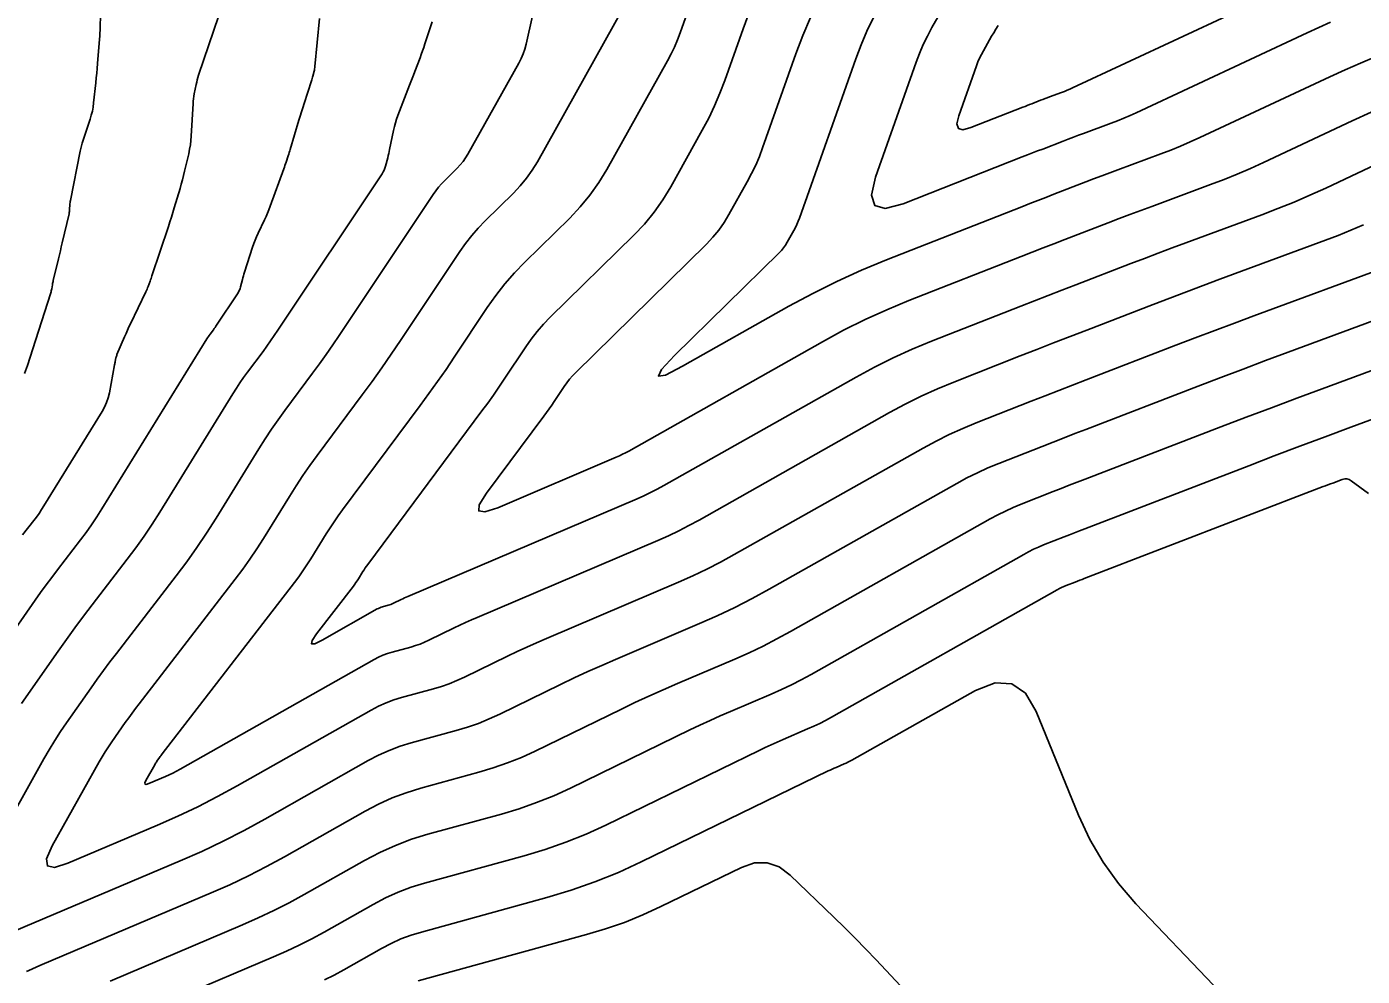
# Model space of a CAD drawing. Extents: x 1354696 to 1366163, y 660729 to 670380.
# Drawn here: x 1360254.4 to 1360327.1, y 664058.8 to 664110.4 of the extents above; entities that cross this region are included whole.
import ezdxf

# ---------------------------------------------------------------- set-up
doc = ezdxf.new("R2010")
doc.units = 0
doc.layers.add('R_Contours', color=7, linetype='Continuous')

msp = doc.modelspace()

# ---------------------------------------------------------------- linework, layer by layer
at = {"layer": 'R_Contours'}
for points in [[(1360287.333, 664112.374), (1360282.15, 664103.093), (1360281.871, 664102.632), (1360281.561, 664102.195), (1360281.22, 664101.78), (1360280.85, 664101.389), (1360279.305, 664099.872), (1360278.93, 664099.484), (1360278.576, 664099.078), (1360278.243, 664098.655), (1360277.932, 664098.213), (1360274.708, 664093.373), (1360274.199, 664092.621), (1360273.681, 664091.876), (1360273.154, 664091.137), (1360272.616, 664090.405), (1360270.167, 664087.117), (1360269.771, 664086.572), (1360269.387, 664086.019), (1360269.015, 664085.459), (1360268.655, 664084.889), (1360267.24, 664082.597), (1360266.879, 664082.028), (1360266.503, 664081.47), (1360266.113, 664080.922), (1360265.708, 664080.384), (1360260.477, 664073.611), (1360260.283, 664073.356), (1360260.092, 664073.099), (1360259.903, 664072.84), (1360259.719, 664072.579), (1360258.985, 664071.529), (1360258.805, 664071.264), (1360258.632, 664070.995), (1360258.465, 664070.722), (1360258.305, 664070.445), (1360255.743, 664065.878), (1360255.437, 664065.178), (1360255.476, 664064.788), (1360255.86, 664064.706), (1360256.589, 664064.933), (1360261.469, 664066.999), (1360262.575, 664067.486), (1360263.666, 664068.004), (1360264.742, 664068.553), (1360265.803, 664069.133), (1360273.11, 664073.264), (1360273.507, 664073.473), (1360273.914, 664073.656), (1360274.333, 664073.813), (1360274.762, 664073.945), (1360276.498, 664074.421), (1360276.929, 664074.55), (1360277.352, 664074.699), (1360277.767, 664074.866), (1360278.176, 664075.054), (1360280.517, 664076.194), (1360281.044, 664076.446), (1360281.574, 664076.691), (1360282.107, 664076.93), (1360282.642, 664077.163), (1360289.841, 664080.228), (1360290.612, 664080.569), (1360291.373, 664080.931), (1360292.124, 664081.314), (1360292.864, 664081.718), (1360303.15, 664087.519), (1360303.856, 664087.901), (1360304.574, 664088.258), (1360305.303, 664088.589), (1360306.045, 664088.896), (1360309.037, 664090.071), (1360309.785, 664090.364), (1360310.534, 664090.655), (1360311.283, 664090.946), (1360312.032, 664091.235), (1360316.903, 664093.107), (1360317.966, 664093.514), (1360319.03, 664093.917), (1360320.095, 664094.317), (1360321.161, 664094.713), (1360328.529, 664097.439)], [(1360325.334, 664110.68), (1360324.692, 664110.399), (1360324.055, 664110.107), (1360314.747, 664105.758), (1360314.413, 664105.606), (1360314.076, 664105.461), (1360313.736, 664105.323), (1360313.394, 664105.193), (1360311.887, 664104.635), (1360311.608, 664104.532), (1360311.329, 664104.427), (1360311.05, 664104.321), (1360310.772, 664104.215), (1360309.659, 664103.787), (1360309.381, 664103.68), (1360309.103, 664103.572), (1360308.826, 664103.464), (1360308.548, 664103.355), (1360302.064, 664100.808), (1360301.09, 664100.554), (1360300.514, 664100.711), (1360300.337, 664101.281), (1360300.558, 664102.263), (1360302.766, 664108.506), (1360302.95, 664108.991), (1360303.156, 664109.467), (1360303.382, 664109.933), (1360303.63, 664110.389), (1360304.665, 664112.194)], [(1360307.228, 664110.505), (1360307.11, 664110.311), (1360306.994, 664110.116), (1360306.88, 664109.92), (1360306.428, 664109.132), (1360306.32, 664108.933), (1360306.221, 664108.729), (1360306.131, 664108.522), (1360306.051, 664108.31), (1360305.086, 664105.584), (1360304.99, 664105.155), (1360305.067, 664104.907), (1360305.319, 664104.838), (1360305.744, 664104.949), (1360308.575, 664106.061), (1360308.696, 664106.108), (1360308.817, 664106.156), (1360308.939, 664106.203), (1360309.06, 664106.25), (1360309.546, 664106.436), (1360309.667, 664106.483), (1360309.789, 664106.529), (1360309.911, 664106.575), (1360310.033, 664106.62), (1360310.69, 664106.863), (1360310.84, 664106.92), (1360310.988, 664106.98), (1360311.135, 664107.044), (1360311.281, 664107.11), (1360322.826, 664112.505)], [(1360290.478, 664111.691), (1360289.92, 664110.112), (1360289.772, 664109.72), (1360289.608, 664109.337), (1360289.428, 664108.96), (1360289.232, 664108.591), (1360285.928, 664102.676), (1360285.495, 664101.961), (1360285.015, 664101.282), (1360284.487, 664100.64), (1360283.912, 664100.033), (1360281.471, 664097.636), (1360280.91, 664097.057), (1360280.382, 664096.451), (1360279.886, 664095.818), (1360279.422, 664095.159), (1360277.629, 664092.468), (1360277.177, 664091.799), (1360276.716, 664091.135), (1360276.246, 664090.478), (1360275.768, 664089.827), (1360271.543, 664084.153), (1360271.31, 664083.833), (1360271.084, 664083.509), (1360270.866, 664083.179), (1360270.654, 664082.845), (1360269.823, 664081.497), (1360269.61, 664081.163), (1360269.39, 664080.835), (1360269.16, 664080.513), (1360268.923, 664080.197), (1360261.721, 664070.874), (1360261.685, 664070.827), (1360261.65, 664070.779), (1360261.615, 664070.731), (1360261.581, 664070.682), (1360261.444, 664070.487), (1360261.411, 664070.438), (1360261.379, 664070.388), (1360261.348, 664070.337), (1360261.318, 664070.286), (1360260.842, 664069.437), (1360260.785, 664069.307), (1360260.792, 664069.234), (1360260.863, 664069.219), (1360260.999, 664069.261), (1360261.906, 664069.645), (1360262.111, 664069.736), (1360262.314, 664069.832), (1360262.514, 664069.934), (1360262.711, 664070.042), (1360273.272, 664076.013), (1360273.505, 664076.135), (1360273.745, 664076.243), (1360273.991, 664076.336), (1360274.243, 664076.413), (1360275.263, 664076.693), (1360275.516, 664076.769), (1360275.765, 664076.856), (1360276.009, 664076.954), (1360276.249, 664077.065), (1360277.625, 664077.734), (1360277.935, 664077.883), (1360278.246, 664078.027), (1360278.559, 664078.167), (1360278.874, 664078.304), (1360288.708, 664082.492), (1360289.28, 664082.745), (1360289.845, 664083.013), (1360290.401, 664083.298), (1360290.951, 664083.597), (1360301.324, 664089.447), (1360302.177, 664089.909), (1360303.045, 664090.34), (1360303.927, 664090.741), (1360304.824, 664091.111), (1360308.441, 664092.532), (1360309.344, 664092.886), (1360310.248, 664093.238), (1360311.152, 664093.588), (1360312.057, 664093.937), (1360315.677, 664095.329), (1360316.583, 664095.675), (1360317.49, 664096.019), (1360318.397, 664096.36), (1360319.306, 664096.698), (1360325.058, 664098.825), (1360325.749, 664099.089), (1360326.435, 664099.367), (1360327.115, 664099.659)], [(1360281.891, 664111.04), (1360281.534, 664109.495), (1360281.462, 664109.224), (1360281.371, 664108.961), (1360281.261, 664108.705), (1360281.133, 664108.456), (1360278.371, 664103.51), (1360278.246, 664103.303), (1360278.107, 664103.107), (1360277.954, 664102.921), (1360277.788, 664102.746), (1360277.094, 664102.065), (1360276.926, 664101.89), (1360276.767, 664101.708), (1360276.618, 664101.518), (1360276.478, 664101.32), (1360271.368, 664093.65), (1360271.015, 664093.128), (1360270.655, 664092.61), (1360270.289, 664092.097), (1360269.916, 664091.589), (1360268.409, 664089.565), (1360268.038, 664089.056), (1360267.678, 664088.538), (1360267.33, 664088.013), (1360266.993, 664087.48), (1360264.657, 664083.696), (1360264.147, 664082.893), (1360263.616, 664082.105), (1360263.066, 664081.331), (1360262.494, 664080.571), (1360259.232, 664076.348), (1360258.88, 664075.886), (1360258.533, 664075.42), (1360258.192, 664074.95), (1360257.857, 664074.476), (1360256.526, 664072.571), (1360256.199, 664072.091), (1360255.885, 664071.603), (1360255.582, 664071.108), (1360255.292, 664070.605), (1360250.122, 664061.387)], [(1360251.42, 664074.385), (1360254.807, 664079.234), (1360255.103, 664079.654), (1360255.405, 664080.069), (1360255.712, 664080.482), (1360256.023, 664080.89), (1360257.28, 664082.517), (1360257.588, 664082.927), (1360257.886, 664083.345), (1360258.173, 664083.771), (1360258.448, 664084.205), (1360264.161, 664093.459), (1360264.201, 664093.523), (1360264.243, 664093.587), (1360264.287, 664093.649), (1360264.332, 664093.711), (1360264.514, 664093.956), (1360264.559, 664094.017), (1360264.603, 664094.079), (1360264.647, 664094.142), (1360264.69, 664094.205), (1360265.827, 664095.911), (1360265.88, 664095.999), (1360265.925, 664096.09), (1360265.963, 664096.185), (1360265.992, 664096.283), (1360266.095, 664096.683), (1360266.121, 664096.783), (1360266.149, 664096.882), (1360266.179, 664096.981), (1360266.209, 664097.08), (1360266.649, 664098.454), (1360266.713, 664098.645), (1360266.785, 664098.833), (1360266.862, 664099.018), (1360266.947, 664099.201), (1360267.297, 664099.927), (1360267.383, 664100.11), (1360267.463, 664100.294), (1360267.539, 664100.481), (1360267.61, 664100.669), (1360268.35, 664102.714), (1360268.382, 664102.801), (1360268.412, 664102.889), (1360268.442, 664102.976), (1360268.472, 664103.064), (1360268.589, 664103.415), (1360268.618, 664103.503), (1360268.646, 664103.591), (1360268.674, 664103.68), (1360268.701, 664103.768), (1360269.17, 664105.348), (1360269.239, 664105.577), (1360269.309, 664105.805), (1360269.381, 664106.033), (1360269.455, 664106.261), (1360269.858, 664107.494), (1360269.879, 664107.559), (1360269.898, 664107.624), (1360269.916, 664107.689), (1360269.932, 664107.755), (1360269.995, 664108.018), (1360270.01, 664108.084), (1360270.022, 664108.15), (1360270.032, 664108.217), (1360270.04, 664108.284), (1360270.29, 664110.883)], [(1360276.42, 664110.699), (1360276.03, 664109.505), (1360275.966, 664109.315), (1360275.9, 664109.126), (1360275.832, 664108.937), (1360275.762, 664108.75), (1360275.476, 664108.001), (1360275.404, 664107.813), (1360275.333, 664107.626), (1360275.261, 664107.439), (1360275.189, 664107.252), (1360274.559, 664105.612), (1360274.487, 664105.411), (1360274.423, 664105.208), (1360274.367, 664105.003), (1360274.32, 664104.795), (1360274.11, 664103.769), (1360274.086, 664103.655), (1360274.06, 664103.541), (1360274.033, 664103.427), (1360274.005, 664103.314), (1360273.889, 664102.862), (1360273.855, 664102.751), (1360273.813, 664102.643), (1360273.761, 664102.54), (1360273.701, 664102.441), (1360268.029, 664093.928), (1360267.831, 664093.635), (1360267.629, 664093.345), (1360267.424, 664093.057), (1360267.215, 664092.772), (1360266.37, 664091.638), (1360266.162, 664091.352), (1360265.961, 664091.062), (1360265.766, 664090.768), (1360265.577, 664090.469), (1360261.604, 664084.034), (1360261.185, 664083.375), (1360260.749, 664082.727), (1360260.296, 664082.09), (1360259.827, 664081.466), (1360257.915, 664078.99), (1360257.44, 664078.369), (1360256.974, 664077.741), (1360256.515, 664077.109), (1360256.063, 664076.47), (1360254.067, 664073.613)], [(1360254.132, 664082.79), (1360254.733, 664083.568), (1360254.881, 664083.764), (1360255.023, 664083.964), (1360255.16, 664084.168), (1360255.292, 664084.375), (1360258.459, 664089.505), (1360258.592, 664089.745), (1360258.701, 664089.993), (1360258.787, 664090.25), (1360258.85, 664090.517), (1360259.138, 664092.05), (1360259.147, 664092.096), (1360259.156, 664092.143), (1360259.165, 664092.189), (1360259.174, 664092.236), (1360259.211, 664092.422), (1360259.222, 664092.468), (1360259.235, 664092.513), (1360259.25, 664092.558), (1360259.267, 664092.602), (1360259.684, 664093.578), (1360259.761, 664093.754), (1360259.84, 664093.93), (1360259.92, 664094.105), (1360260.003, 664094.279), (1360260.84, 664096.012), (1360260.873, 664096.083), (1360260.904, 664096.155), (1360260.933, 664096.227), (1360260.961, 664096.3), (1360261.067, 664096.595), (1360261.094, 664096.668), (1360261.12, 664096.742), (1360261.145, 664096.816), (1360261.17, 664096.89), (1360262.065, 664099.571), (1360262.148, 664099.823), (1360262.229, 664100.076), (1360262.308, 664100.33), (1360262.385, 664100.584), (1360262.7, 664101.648), (1360262.768, 664101.881), (1360262.832, 664102.115), (1360262.892, 664102.351), (1360262.949, 664102.587), (1360263.171, 664103.533), (1360263.221, 664103.771), (1360263.26, 664104.009), (1360263.29, 664104.25), (1360263.308, 664104.492), (1360263.406, 664106.266), (1360263.416, 664106.396), (1360263.43, 664106.526), (1360263.449, 664106.656), (1360263.472, 664106.784), (1360263.576, 664107.298), (1360263.604, 664107.426), (1360263.636, 664107.553), (1360263.672, 664107.679), (1360263.712, 664107.803), (1360264.819, 664111.046)], [(1360258.376, 664111.07), (1360258.352, 664110.418), (1360258.345, 664110.255), (1360258.336, 664110.092), (1360258.326, 664109.929), (1360258.314, 664109.767), (1360258.208, 664108.434), (1360258.187, 664108.175), (1360258.164, 664107.915), (1360258.139, 664107.655), (1360258.113, 664107.396), (1360257.997, 664106.294), (1360257.967, 664106.068), (1360257.925, 664105.845), (1360257.87, 664105.625), (1360257.802, 664105.408), (1360257.508, 664104.545), (1360257.438, 664104.328), (1360257.375, 664104.109), (1360257.319, 664103.889), (1360257.271, 664103.666), (1360256.733, 664100.99), (1360256.722, 664100.93), (1360256.713, 664100.87), (1360256.707, 664100.81), (1360256.702, 664100.749), (1360256.689, 664100.507), (1360256.684, 664100.446), (1360256.677, 664100.386), (1360256.667, 664100.326), (1360256.655, 664100.267), (1360256.285, 664098.687), (1360256.234, 664098.47), (1360256.184, 664098.253), (1360256.133, 664098.036), (1360256.081, 664097.82), (1360255.8, 664096.63), (1360255.788, 664096.575), (1360255.776, 664096.519), (1360255.764, 664096.463), (1360255.754, 664096.407), (1360255.713, 664096.183), (1360255.702, 664096.127), (1360255.689, 664096.072), (1360255.675, 664096.017), (1360255.658, 664095.962), (1360254.839, 664093.363), (1360254.694, 664092.913), (1360254.545, 664092.464), (1360254.392, 664092.016), (1360254.234, 664091.57)], [(1360328.483, 664103.262), (1360325.065, 664101.664), (1360324.206, 664101.274), (1360323.341, 664100.902), (1360322.467, 664100.548), (1360321.586, 664100.212), (1360317.452, 664098.682), (1360316.7, 664098.403), (1360315.949, 664098.121), (1360315.2, 664097.837), (1360314.451, 664097.55), (1360311.457, 664096.4), (1360310.709, 664096.111), (1360309.962, 664095.821), (1360309.215, 664095.53), (1360308.468, 664095.238), (1360303.602, 664093.327), (1360302.55, 664092.892), (1360301.516, 664092.422), (1360300.499, 664091.917), (1360299.498, 664091.375), (1360289.037, 664085.476), (1360288.679, 664085.281), (1360288.316, 664085.095), (1360287.948, 664084.92), (1360287.575, 664084.755), (1360275.106, 664079.445), (1360275.012, 664079.404), (1360274.918, 664079.363), (1360274.826, 664079.32), (1360274.733, 664079.275), (1360274.323, 664079.075), (1360274.251, 664079.043), (1360274.178, 664079.013), (1360274.104, 664078.987), (1360274.029, 664078.965), (1360273.724, 664078.881), (1360273.649, 664078.858), (1360273.576, 664078.83), (1360273.504, 664078.798), (1360273.434, 664078.762), (1360270.438, 664077.067), (1360270.037, 664076.873), (1360269.853, 664076.867), (1360269.885, 664077.048), (1360270.135, 664077.418), (1360272.137, 664080.01), (1360272.208, 664080.104), (1360272.276, 664080.2), (1360272.342, 664080.298), (1360272.405, 664080.398), (1360272.653, 664080.8), (1360272.717, 664080.9), (1360272.782, 664080.998), (1360272.849, 664081.095), (1360272.919, 664081.19), (1360279.135, 664089.539), (1360279.447, 664089.964), (1360279.754, 664090.392), (1360280.054, 664090.825), (1360280.349, 664091.262), (1360281.518, 664093.016), (1360281.821, 664093.446), (1360282.145, 664093.859), (1360282.489, 664094.254), (1360282.855, 664094.632), (1360287.404, 664099.1), (1360287.977, 664099.704), (1360288.503, 664100.344), (1360288.981, 664101.019), (1360289.412, 664101.731), (1360291.13, 664104.807), (1360291.479, 664105.465), (1360291.8, 664106.135), (1360292.092, 664106.818), (1360292.355, 664107.515), (1360293.349, 664110.326), (1360293.613, 664111.022)], [(1360327.544, 664105.785), (1360326.512, 664105.312), (1360321.679, 664103.054), (1360320.968, 664102.731), (1360320.252, 664102.423), (1360319.529, 664102.13), (1360318.8, 664101.851), (1360315.597, 664100.667), (1360315.003, 664100.446), (1360314.409, 664100.223), (1360313.817, 664099.998), (1360313.225, 664099.772), (1360310.858, 664098.862), (1360310.267, 664098.634), (1360309.676, 664098.405), (1360309.085, 664098.175), (1360308.495, 664097.944), (1360302.38, 664095.542), (1360301.174, 664095.044), (1360299.987, 664094.505), (1360298.82, 664093.925), (1360297.673, 664093.304), (1360287.124, 664087.355), (1360286.957, 664087.264), (1360286.788, 664087.177), (1360286.616, 664087.096), (1360286.442, 664087.019), (1360279.995, 664084.273), (1360279.298, 664084.042), (1360278.963, 664084.095), (1360278.99, 664084.433), (1360279.379, 664085.056), (1360282.503, 664089.251), (1360282.649, 664089.449), (1360282.792, 664089.65), (1360282.932, 664089.851), (1360283.07, 664090.055), (1360283.615, 664090.874), (1360283.756, 664091.075), (1360283.908, 664091.267), (1360284.068, 664091.452), (1360284.239, 664091.628), (1360291.357, 664098.619), (1360291.706, 664098.987), (1360292.027, 664099.377), (1360292.319, 664099.79), (1360292.582, 664100.224), (1360293.577, 664102.005), (1360293.816, 664102.455), (1360294.035, 664102.914), (1360294.235, 664103.381), (1360294.414, 664103.858), (1360296.22, 664108.962), (1360296.6, 664109.963), (1360297.023, 664110.943)], [(1360300.445, 664110.933), (1360300.091, 664110.204), (1360299.77, 664109.461), (1360299.482, 664108.702), (1360296.414, 664100.031), (1360296.349, 664099.858), (1360296.277, 664099.689), (1360296.198, 664099.524), (1360296.112, 664099.361), (1360295.752, 664098.717), (1360295.657, 664098.56), (1360295.551, 664098.411), (1360295.435, 664098.27), (1360295.309, 664098.137), (1360289.621, 664092.55), (1360288.904, 664091.783), (1360288.738, 664091.431), (1360289.123, 664091.492), (1360290.059, 664091.968), (1360295.847, 664095.232), (1360297.142, 664095.933), (1360298.458, 664096.587), (1360299.797, 664097.195), (1360301.158, 664097.757), (1360308.521, 664100.649), (1360308.955, 664100.819), (1360309.389, 664100.989), (1360309.824, 664101.157), (1360310.259, 664101.325), (1360311.998, 664101.993), (1360312.433, 664102.16), (1360312.869, 664102.325), (1360313.305, 664102.489), (1360313.742, 664102.651), (1360316.097, 664103.522), (1360316.633, 664103.727), (1360317.164, 664103.942), (1360317.691, 664104.169), (1360318.213, 664104.406), (1360325.283, 664107.71), (1360326.118, 664108.092), (1360326.959, 664108.46), (1360327.805, 664108.815)], [(1360251.512, 664060.323), (1360262.698, 664065.058), (1360263.878, 664065.577), (1360265.041, 664066.129), (1360266.188, 664066.714), (1360267.319, 664067.333), (1360272.947, 664070.515), (1360273.508, 664070.81), (1360274.084, 664071.069), (1360274.675, 664071.291), (1360275.28, 664071.477), (1360277.733, 664072.15), (1360278.341, 664072.332), (1360278.938, 664072.541), (1360279.526, 664072.778), (1360280.103, 664073.043), (1360283.409, 664074.653), (1360284.153, 664075.009), (1360284.901, 664075.356), (1360285.654, 664075.693), (1360286.411, 664076.021), (1360290.974, 664077.965), (1360291.944, 664078.394), (1360292.901, 664078.849), (1360293.846, 664079.331), (1360294.777, 664079.839), (1360304.976, 664085.591), (1360305.534, 664085.893), (1360306.102, 664086.175), (1360306.68, 664086.438), (1360307.267, 664086.68), (1360309.635, 664087.61), (1360310.227, 664087.842), (1360310.819, 664088.073), (1360311.412, 664088.303), (1360312.005, 664088.532), (1360318.13, 664090.886), (1360319.349, 664091.352), (1360320.57, 664091.815), (1360321.792, 664092.274), (1360323.016, 664092.729), (1360332.001, 664096.052)], [(1360254.336, 664059.032), (1360254.622, 664059.167), (1360254.909, 664059.297), (1360255.199, 664059.422), (1360264.397, 664063.315), (1360265.416, 664063.764), (1360266.422, 664064.242), (1360267.414, 664064.748), (1360268.391, 664065.282), (1360272.785, 664067.766), (1360273.509, 664068.147), (1360274.253, 664068.481), (1360275.017, 664068.769), (1360275.799, 664069.009), (1360278.968, 664069.878), (1360279.753, 664070.113), (1360280.525, 664070.384), (1360281.284, 664070.69), (1360282.029, 664071.032), (1360286.693, 664073.302), (1360287.457, 664073.669), (1360288.227, 664074.025), (1360289.001, 664074.372), (1360289.779, 664074.71), (1360292.9, 664076.039), (1360293.676, 664076.382), (1360294.441, 664076.746), (1360295.195, 664077.131), (1360295.939, 664077.537), (1360306.801, 664083.662), (1360307.213, 664083.885), (1360307.631, 664084.093), (1360308.057, 664084.286), (1360308.489, 664084.465), (1360310.233, 664085.15), (1360310.669, 664085.321), (1360311.105, 664085.491), (1360311.542, 664085.66), (1360311.979, 664085.828), (1360319.356, 664088.664), (1360320.732, 664089.191), (1360322.11, 664089.713), (1360323.489, 664090.231), (1360324.87, 664090.744), (1360335.472, 664094.666)], [(1360331.995, 664090.709), (1360326.429, 664088.65), (1360325.039, 664088.133), (1360323.65, 664087.612), (1360322.262, 664087.086), (1360320.877, 664086.556), (1360311.952, 664083.125), (1360311.671, 664083.017), (1360311.391, 664082.908), (1360311.11, 664082.799), (1360310.83, 664082.689), (1360309.711, 664082.25), (1360309.433, 664082.135), (1360309.16, 664082.011), (1360308.891, 664081.877), (1360308.627, 664081.734), (1360297.049, 664075.205), (1360296.518, 664074.915), (1360295.98, 664074.641), (1360295.435, 664074.381), (1360294.882, 664074.137), (1360292.656, 664073.189), (1360292.101, 664072.948), (1360291.549, 664072.701), (1360291.001, 664072.447), (1360290.455, 664072.185), (1360283.956, 664069.021), (1360283.042, 664068.602), (1360282.112, 664068.227), (1360281.165, 664067.895), (1360280.203, 664067.607), (1360276.189, 664066.506), (1360275.293, 664066.231), (1360274.42, 664065.902), (1360273.568, 664065.519), (1360272.738, 664065.083), (1360269.464, 664063.232), (1360268.64, 664062.781), (1360267.803, 664062.354), (1360266.955, 664061.952), (1360266.095, 664061.573), (1360258.887, 664058.522)], [(1360327.396, 664085.042), (1360326.453, 664085.74), (1360326.339, 664085.807), (1360326.22, 664085.84), (1360326.097, 664085.841), (1360325.969, 664085.809), (1360325.447, 664085.616), (1360325.317, 664085.568), (1360325.186, 664085.519), (1360325.056, 664085.47), (1360324.927, 664085.42), (1360311.925, 664080.422), (1360311.8, 664080.374), (1360311.676, 664080.326), (1360311.552, 664080.277), (1360311.428, 664080.229), (1360310.933, 664080.034), (1360310.81, 664079.983), (1360310.689, 664079.928), (1360310.57, 664079.869), (1360310.453, 664079.806), (1360298.159, 664072.873), (1360297.842, 664072.7), (1360297.52, 664072.536), (1360297.194, 664072.381), (1360296.864, 664072.235), (1360295.533, 664071.668), (1360295.202, 664071.524), (1360294.872, 664071.377), (1360294.544, 664071.225), (1360294.218, 664071.068), (1360285.882, 664067.01), (1360284.8, 664066.514), (1360283.699, 664066.069), (1360282.578, 664065.676), (1360281.437, 664065.335), (1360276.013, 664063.848), (1360275.284, 664063.623), (1360274.572, 664063.355), (1360273.879, 664063.044), (1360273.203, 664062.689), (1360270.537, 664061.181), (1360269.865, 664060.814), (1360269.184, 664060.467), (1360268.494, 664060.139), (1360267.793, 664059.831), (1360262.574, 664057.621)], [(1360270.566, 664058.579), (1360271.091, 664058.847), (1360271.61, 664059.131), (1360273.668, 664060.295), (1360274.189, 664060.569), (1360274.725, 664060.809), (1360275.274, 664061.016), (1360275.837, 664061.189), (1360282.672, 664063.063), (1360283.99, 664063.458), (1360285.286, 664063.912), (1360286.558, 664064.426), (1360287.809, 664064.999), (1360297.981, 664069.951), (1360298.087, 664070.002), (1360298.195, 664070.052), (1360298.302, 664070.1), (1360298.411, 664070.147), (1360298.845, 664070.333), (1360298.953, 664070.38), (1360299.06, 664070.431), (1360299.165, 664070.485), (1360299.268, 664070.541), (1360305.993, 664074.333), (1360307.066, 664074.75), (1360307.976, 664074.696), (1360308.723, 664074.174), (1360309.306, 664073.181), (1360311.612, 664067.539), (1360312.221, 664066.226), (1360312.943, 664064.987), (1360313.779, 664063.822), (1360314.729, 664062.73), (1360318.963, 664058.294)], [(1360309.087, 664050.599), (1360300.591, 664059.667), (1360300.026, 664060.263), (1360299.453, 664060.851), (1360298.873, 664061.432), (1360298.285, 664062.005), (1360295.918, 664064.283), (1360295.308, 664064.736), (1360294.661, 664064.957), (1360293.977, 664064.946), (1360293.257, 664064.703), (1360288.876, 664062.57), (1360287.891, 664062.118), (1360286.888, 664061.713), (1360285.867, 664061.355), (1360284.829, 664061.045), (1360275.661, 664058.531)]]:
    msp.add_lwpolyline(points, dxfattribs=at)

doc.saveas('drawing.dxf')
